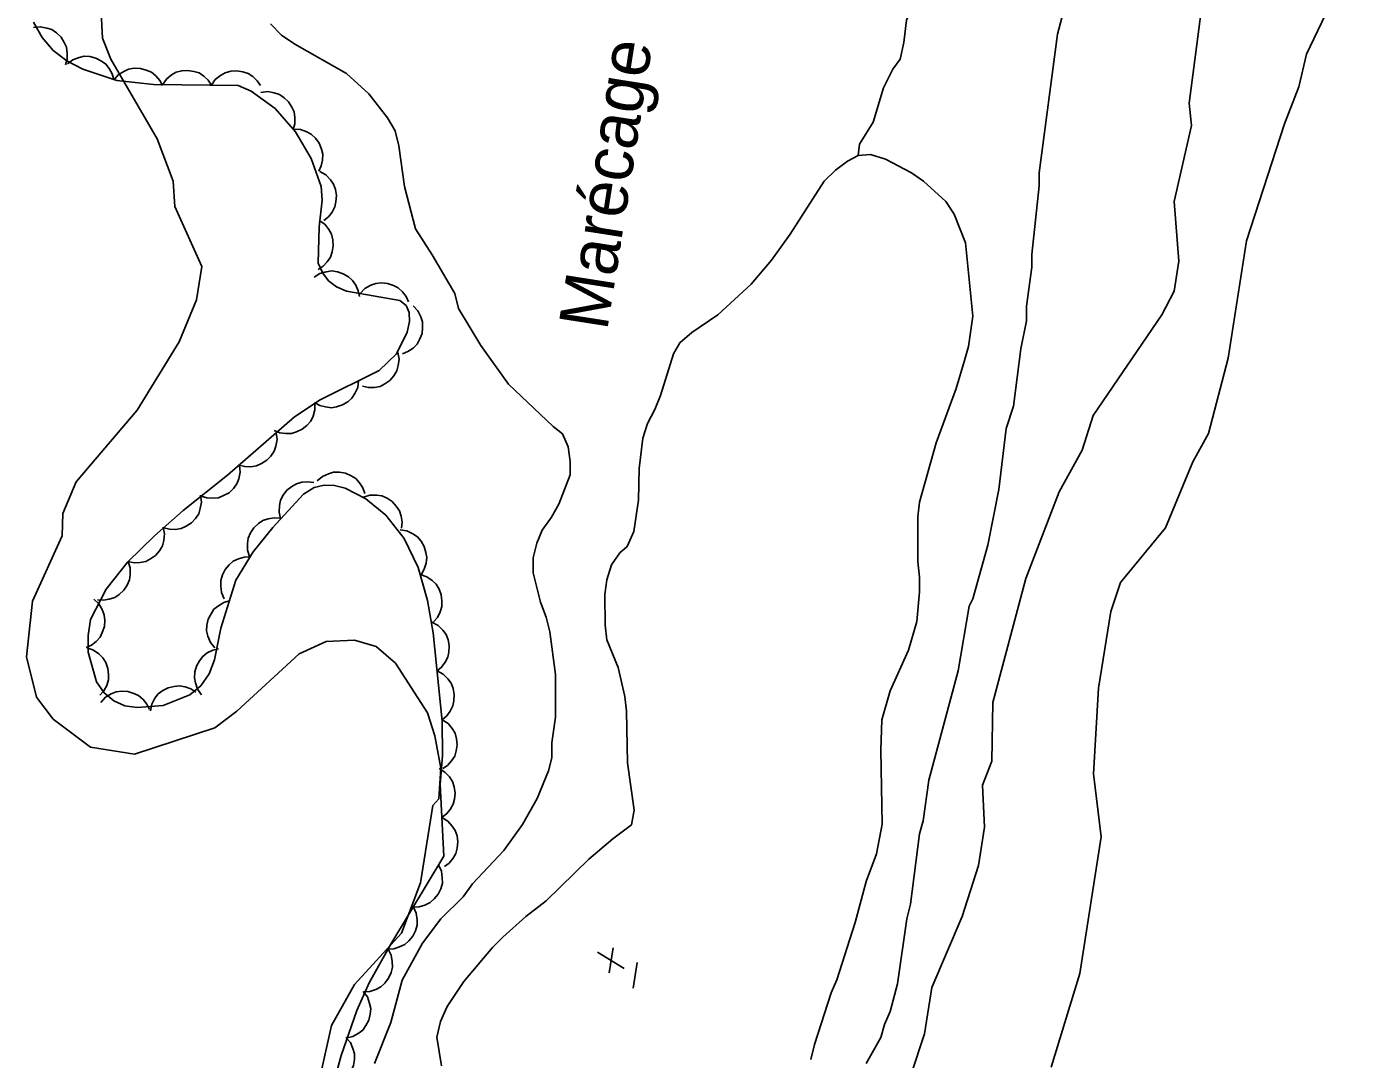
# Model space of a CAD drawing. Extents: x 282461 to 284471, y 5554090 to 5557646.
# Drawn here: x 283898.8 to 283980.2, y 5555854.8 to 5555917.9 of the extents above; entities that cross this region are included whole.
import ezdxf

# ---------------------------------------------------------------- set-up
doc = ezdxf.new("R2010")
doc.units = 0
for name, color, linetype in [('Niveau 1', 7, 'Continuous'), ('Niveau 2', 7, 'Continuous'), ('Niveau 3', 7, 'Continuous'), ('Niveau 4', 7, 'Continuous'), ('Niveau 44', 7, 'Continuous'), ('Niveau 7', 7, 'Continuous')]:
    doc.layers.add(name, color=color, linetype=linetype)

msp = doc.modelspace()

# ---------------------------------------------------------------- linework, layer by layer
at = {"layer": 'Niveau 1'}
for points in [[(283957.81, 5555876.62), (283959.83, 5555884.2), (283961.86, 5555889.5), (283963.28, 5555892.04), (283963.95, 5555894.16), (283968.15, 5555900.32), (283968.9, 5555901.77), (283969.18, 5555903.6), (283968.89, 5555907.24), (283969.95, 5555911.89), (283969.82, 5555913.26), (283970.68, 5555919.98), (283970.49, 5555920.87), (283971.12, 5555927.09), (283971.43, 5555929.1), (283973.69, 5555933.71), (283973.9, 5555935.21), (283975.53, 5555940.08), (283975.84, 5555942.27), (283978.18, 5555948.43), (283978.96, 5555952.39), (283978.46, 5555956.92), (283980.5, 5555968.95)], [(283903.32, 5555918.79), (283903.4, 5555917.24), (283903.92, 5555915.95), (283906.75, 5555911.07), (283907.73, 5555908.48), (283907.83, 5555906.94), (283909.48, 5555903.26), (283909.15, 5555901.24), (283908.09, 5555898.67), (283905.53, 5555894.48), (283901.8, 5555890.11), (283900.98, 5555888.17), (283900.94, 5555886.8), (283899.13, 5555882.8), (283898.77, 5555879.41), (283899.38, 5555876.94), (283900.39, 5555875.6), (283902.68, 5555873.88), (283905.37, 5555873.45), (283910.27, 5555875.07), (283911.62, 5555876.09)], [(283911.62, 5555876.09), (283915.42, 5555879.59), (283917.08, 5555880.35), (283918.8, 5555880.42), (283920.13, 5555880.04), (283921.32, 5555879.01), (283923.26, 5555875.99), (283923.71, 5555874.57), (283924.09, 5555872.6), (283923.96, 5555870.73), (283923.59, 5555870.31), (283922.84, 5555865.59), (283921.68, 5555862.52), (283918.81, 5555859.37), (283917.39, 5555856.86), (283916.77, 5555854.03)], [(283952.02, 5555851.48), (283953.64, 5555856.36), (283954.09, 5555859.19), (283955.94, 5555863.52), (283956.94, 5555866.64), (283957.3, 5555868.99), (283957.19, 5555871.56), (283957.76, 5555873.02), (283957.81, 5555876.62)]]:
    msp.add_lwpolyline(points, dxfattribs=at)
at = {"layer": 'Niveau 2'}
msp.add_lwpolyline([(283961.38, 5555854.32), (283963.13, 5555860.05), (283964.43, 5555868.4), (283963.96, 5555872.25), (283964.27, 5555877.49), (283965.02, 5555882.18), (283965.62, 5555883.96), (283968.36, 5555887.29), (283970.03, 5555891.32), (283970.99, 5555893.06), (283972.2, 5555897.66), (283973.32, 5555904.84), (283975.63, 5555911.99), (283976.52, 5555914.25), (283976.99, 5555916.26), (283980.01, 5555922.62), (283982.77, 5555932.66)], dxfattribs=at)
at = {"layer": 'Niveau 3'}
for p, q in [((283933.65, 5555861.34), (283935.28, 5555860.34)), ((283934.36, 5555860.08), (283934.61, 5555861.62)), ((283935.84, 5555859.14), (283936.08, 5555860.72))]:
    msp.add_line(p, q, dxfattribs=at)
at = {"layer": 'Niveau 4'}
for points in [[(283954.18, 5555921.11), (283953.11, 5555919.52), (283952.54, 5555918.33), (283952.37, 5555916.97), (283952.15, 5555915.95), (283951.7, 5555915.33), (283951.13, 5555914.2), (283950.51, 5555912.1), (283949.66, 5555910.74), (283949.58, 5555910.05)], [(283953.58, 5555908.49), (283952.84, 5555909), (283951.25, 5555909.84), (283950.34, 5555910.12), (283949.58, 5555910.05), (283948.93, 5555909.72), (283948.19, 5555909.16), (283947.51, 5555908.48), (283945.42, 5555905.25), (283944.29, 5555903.66), (283943.04, 5555902.19), (283941, 5555900.31), (283939.42, 5555899.23), (283938.68, 5555898.61), (283938.29, 5555897.93), (283937.5, 5555895.38), (283937.16, 5555894.53), (283936.7, 5555893.68), (283936.42, 5555892.78), (283936.2, 5555890.91), (283936.15, 5555888.99), (283935.87, 5555887.06), (283935.47, 5555886.16), (283935.02, 5555885.76), (283934.51, 5555885.02), (283934.23, 5555884.12), (283934.11, 5555883.21), (283934.12, 5555881.35), (283934.23, 5555880.44), (283934.92, 5555878.75), (283935.32, 5555876.99), (283935.43, 5555876.09), (283935.49, 5555872.92), (283935.9, 5555870.04), (283935.73, 5555869.13), (283934.59, 5555868.28), (283933.12, 5555867.03), (283930.52, 5555864.48), (283929.27, 5555863.52), (283927.86, 5555862.27), (283927.23, 5555861.64), (283925.48, 5555859.55), (283924.46, 5555858.02), (283924.06, 5555857.11), (283923.84, 5555856.15), (283924.13, 5555854.39)], [(283946.7, 5555854.79), (283946.92, 5555855.7), (283947.94, 5555858.87), (283948.28, 5555859.66), (283949.4, 5555863.17), (283950.08, 5555865.66), (283950.7, 5555867.36), (283951.04, 5555869.17), (283950.97, 5555873.7), (283951.03, 5555875.56), (283951.53, 5555877.32), (283952.66, 5555879.81), (283953.17, 5555881.56), (283953.34, 5555883.37), (283953.34, 5555884.28), (283953.22, 5555885.24), (283953.22, 5555887.96), (283953.33, 5555888.86), (283954.34, 5555892.48), (283955.58, 5555895.82), (283956.09, 5555897.52), (283956.32, 5555898.37), (283956.6, 5555900.24), (283956.14, 5555904.71), (283955.45, 5555906.46), (283954.94, 5555907.25), (283953.58, 5555908.49)]]:
    msp.add_lwpolyline(points, dxfattribs=at)
at = {"layer": 'Niveau 44'}
for points in [[(283899.18, 5555918.21), (283899.71, 5555917.27), (283900.39, 5555916.48), (283901.23, 5555915.84), (283902.2, 5555915.34), (283904.28, 5555914.64), (283906.53, 5555914.39), (283911.7, 5555914.34), (283912.5, 5555913.99), (283913.95, 5555912.92), (283915.19, 5555911.5), (283916.15, 5555909.88), (283916.76, 5555908.17), (283916.83, 5555907.33), (283916.64, 5555905.69), (283916.59, 5555903.47), (283916.86, 5555902.87), (283917.21, 5555902.4), (283917.71, 5555902.03), (283918.32, 5555901.77), (283921.58, 5555901.2), (283921.96, 5555900.88), (283922.15, 5555900.45), (283922.17, 5555899.9), (283922.03, 5555899.26), (283921.37, 5555897.94), (283920.31, 5555896.92), (283916.7, 5555895.12), (283915.13, 5555894.07), (283911.05, 5555890.52), (283908.34, 5555888.35), (283906.58, 5555886.8), (283904.96, 5555885.22), (283903.62, 5555883.55), (283902.68, 5555881.69), (283902.52, 5555880.7), (283902.53, 5555879.7), (283903.03, 5555877.87), (283903.51, 5555877.21), (283904.09, 5555876.71), (283904.77, 5555876.41), (283905.53, 5555876.3), (283907.12, 5555876.43), (283908.74, 5555877.09), (283909.42, 5555877.64), (283909.93, 5555878.37), (283910.24, 5555879.22), (283910.63, 5555881.15), (283911.55, 5555884.09), (283912.62, 5555885.83), (283913.81, 5555887.32), (283915.68, 5555889.36), (283916.33, 5555889.75), (283916.96, 5555889.91)], [(283899.19, 5555917.88), (283899.6, 5555917.93), (283900, 5555917.85), (283900.31, 5555917.75), (283900.6, 5555917.55), (283900.87, 5555917.3), (283901.07, 5555916.97), (283901.2, 5555916.67), (283901.25, 5555916.32), (283901.24, 5555915.95), (283901.14, 5555915.61)], [(283901.26, 5555915.66), (283901.59, 5555915.91), (283901.97, 5555916.05), (283902.29, 5555916.13), (283902.64, 5555916.1), (283903, 5555916.01), (283903.34, 5555915.83), (283903.61, 5555915.65), (283903.82, 5555915.37), (283904, 5555915.05), (283904.1, 5555914.7)], [(283904.09, 5555914.66), (283904.36, 5555914.98), (283904.7, 5555915.2), (283905, 5555915.34), (283905.35, 5555915.39), (283905.72, 5555915.38), (283906.08, 5555915.28), (283906.39, 5555915.15), (283906.66, 5555914.93), (283906.9, 5555914.65), (283907.07, 5555914.33)], [(283907.07, 5555914.38), (283907.31, 5555914.73), (283907.63, 5555914.98), (283907.91, 5555915.15), (283908.25, 5555915.24), (283908.62, 5555915.26), (283908.99, 5555915.2), (283909.31, 5555915.11), (283909.6, 5555914.91), (283909.87, 5555914.66), (283910.07, 5555914.36)], [(283910.07, 5555914.36), (283910.3, 5555914.7), (283910.62, 5555914.95), (283910.91, 5555915.12), (283911.25, 5555915.21), (283911.61, 5555915.24), (283911.99, 5555915.17), (283912.3, 5555915.08), (283912.6, 5555914.88), (283912.86, 5555914.63), (283913.06, 5555914.33)], [(283913.09, 5555913.91), (283913.5, 5555913.96), (283913.9, 5555913.89), (283914.22, 5555913.79), (283914.51, 5555913.59), (283914.77, 5555913.34), (283914.97, 5555913.01), (283915.11, 5555912.72), (283915.16, 5555912.37), (283915.15, 5555912), (283915.06, 5555911.65)], [(283915.09, 5555911.67), (283915.5, 5555911.65), (283915.89, 5555911.51), (283916.18, 5555911.35), (283916.43, 5555911.11), (283916.64, 5555910.81), (283916.78, 5555910.45), (283916.86, 5555910.13), (283916.85, 5555909.78), (283916.77, 5555909.42), (283916.62, 5555909.09)], [(283916.69, 5555909.07), (283917.05, 5555908.87), (283917.33, 5555908.57), (283917.52, 5555908.31), (283917.64, 5555907.97), (283917.7, 5555907.61), (283917.67, 5555907.23), (283917.61, 5555906.91), (283917.44, 5555906.6), (283917.21, 5555906.31), (283916.93, 5555906.08)], [(283916.65, 5555906.09), (283916.99, 5555905.85), (283917.24, 5555905.53), (283917.4, 5555905.24), (283917.49, 5555904.9), (283917.51, 5555904.53), (283917.44, 5555904.16), (283917.34, 5555903.84), (283917.14, 5555903.55), (283916.88, 5555903.29), (283916.58, 5555903.09)], [(283916.34, 5555902.61), (283916.69, 5555902.84), (283917.08, 5555902.95), (283917.41, 5555903), (283917.76, 5555902.95), (283918.11, 5555902.83), (283918.43, 5555902.63), (283918.68, 5555902.42), (283918.88, 5555902.13), (283919.03, 5555901.79), (283919.1, 5555901.44)], [(283919.15, 5555901.62), (283919.44, 5555901.92), (283919.8, 5555902.12), (283920.1, 5555902.24), (283920.45, 5555902.27), (283920.82, 5555902.24), (283921.18, 5555902.11), (283921.48, 5555901.97), (283921.73, 5555901.73), (283921.96, 5555901.44), (283922.1, 5555901.11)], [(283922.38, 5555900.86), (283922.67, 5555900.56), (283922.85, 5555900.2), (283922.96, 5555899.89), (283922.97, 5555899.53), (283922.93, 5555899.17), (283922.78, 5555898.81), (283922.63, 5555898.53), (283922.38, 5555898.28), (283922.07, 5555898.07), (283921.74, 5555897.94)], [(283921.46, 5555898.02), (283921.53, 5555897.61), (283921.48, 5555897.21), (283921.39, 5555896.89), (283921.21, 5555896.59), (283920.97, 5555896.31), (283920.65, 5555896.1), (283920.37, 5555895.94), (283920.02, 5555895.88), (283919.65, 5555895.87), (283919.3, 5555895.95)], [(283919.05, 5555896.29), (283919, 5555895.88), (283918.83, 5555895.51), (283918.65, 5555895.23), (283918.39, 5555895), (283918.07, 5555894.81), (283917.71, 5555894.69), (283917.39, 5555894.63), (283917.04, 5555894.68), (283916.68, 5555894.78), (283916.37, 5555894.96)], [(283916.39, 5555894.92), (283916.39, 5555894.5), (283916.27, 5555894.11), (283916.13, 5555893.81), (283915.9, 5555893.55), (283915.61, 5555893.32), (283915.26, 5555893.16), (283914.95, 5555893.06), (283914.6, 5555893.06), (283914.24, 5555893.11), (283913.9, 5555893.25)], [(283914.02, 5555893.1), (283914.07, 5555892.69), (283914, 5555892.29), (283913.9, 5555891.97), (283913.7, 5555891.68), (283913.44, 5555891.42), (283913.12, 5555891.22), (283912.82, 5555891.08), (283912.47, 5555891.03), (283912.1, 5555891.04), (283911.76, 5555891.13)], [(283911.78, 5555891.1), (283911.81, 5555890.69), (283911.73, 5555890.29), (283911.61, 5555889.98), (283911.41, 5555889.7), (283911.14, 5555889.44), (283910.8, 5555889.26), (283910.5, 5555889.13), (283910.15, 5555889.1), (283909.78, 5555889.12), (283909.44, 5555889.23)], [(283916.53, 5555890.16), (283916.85, 5555890.44), (283917.22, 5555890.6), (283917.53, 5555890.7), (283917.88, 5555890.69), (283918.25, 5555890.63), (283918.6, 5555890.47), (283918.88, 5555890.31), (283919.11, 5555890.04), (283919.31, 5555889.73), (283919.43, 5555889.39)], [(283914.29, 5555887.85), (283914.2, 5555888.25), (283914.22, 5555888.66), (283914.28, 5555888.98), (283914.45, 5555889.29), (283914.67, 5555889.59), (283914.97, 5555889.82), (283915.25, 5555889.99), (283915.59, 5555890.08), (283915.96, 5555890.11), (283916.32, 5555890.06)], [(283916.96, 5555889.91), (283917.59, 5555889.88), (283918.23, 5555889.71), (283919.49, 5555889.06), (283920.71, 5555888.07), (283921.84, 5555886.64), (283922.7, 5555884.86), (283923.27, 5555882.85), (283923.61, 5555880.87), (283924.17, 5555875.47), (283924.19, 5555873.38), (283924.03, 5555871.59), (283924.27, 5555867.22), (283921.02, 5555861.83), (283919.7, 5555859.47), (283918.94, 5555857.79), (283917.98, 5555855.04), (283917.45, 5555853.09)], [(283909.4, 5555889.28), (283909.45, 5555888.87), (283909.38, 5555888.47), (283909.29, 5555888.15), (283909.09, 5555887.86), (283908.84, 5555887.59), (283908.51, 5555887.39), (283908.22, 5555887.25), (283907.87, 5555887.2), (283907.5, 5555887.21), (283907.15, 5555887.3)], [(283919.35, 5555889.17), (283919.75, 5555889.29), (283920.16, 5555889.29), (283920.48, 5555889.25), (283920.8, 5555889.1), (283921.11, 5555888.9), (283921.36, 5555888.61), (283921.55, 5555888.34), (283921.66, 5555888.01), (283921.71, 5555887.64), (283921.68, 5555887.28)], [(283907.12, 5555887.33), (283907.2, 5555886.92), (283907.15, 5555886.52), (283907.07, 5555886.2), (283906.89, 5555885.89), (283906.65, 5555885.61), (283906.33, 5555885.4), (283906.05, 5555885.24), (283905.7, 5555885.17), (283905.33, 5555885.16), (283904.98, 5555885.24)], [(283912.39, 5555885.54), (283912.26, 5555885.93), (283912.26, 5555886.34), (283912.3, 5555886.67), (283912.44, 5555886.99), (283912.65, 5555887.3), (283912.93, 5555887.55), (283913.2, 5555887.74), (283913.53, 5555887.85), (283913.9, 5555887.91), (283914.26, 5555887.88)], [(283921.59, 5555887.16), (283922, 5555887.1), (283922.37, 5555886.92), (283922.65, 5555886.75), (283922.88, 5555886.48), (283923.06, 5555886.16), (283923.17, 5555885.79), (283923.23, 5555885.47), (283923.18, 5555885.13), (283923.07, 5555884.77), (283922.89, 5555884.46)], [(283904.98, 5555885.24), (283905.1, 5555884.84), (283905.1, 5555884.43), (283905.06, 5555884.11), (283904.92, 5555883.79), (283904.71, 5555883.48), (283904.42, 5555883.22), (283904.16, 5555883.04), (283903.82, 5555882.93), (283903.46, 5555882.87), (283903.1, 5555882.9)], [(283910.85, 5555882.96), (283910.68, 5555883.34), (283910.63, 5555883.74), (283910.63, 5555884.07), (283910.73, 5555884.41), (283910.9, 5555884.74), (283911.15, 5555885.02), (283911.39, 5555885.25), (283911.71, 5555885.39), (283912.06, 5555885.49), (283912.42, 5555885.51)], [(283922.82, 5555884.43), (283923.22, 5555884.3), (283923.55, 5555884.07), (283923.79, 5555883.84), (283923.97, 5555883.54), (283924.1, 5555883.2), (283924.14, 5555882.82), (283924.14, 5555882.49), (283924.04, 5555882.15), (283923.87, 5555881.82), (283923.64, 5555881.55)], [(283902.88, 5555882.93), (283903.18, 5555882.64), (283903.39, 5555882.29), (283903.51, 5555881.98), (283903.55, 5555881.63), (283903.52, 5555881.27), (283903.39, 5555880.9), (283903.26, 5555880.61), (283903.02, 5555880.35), (283902.73, 5555880.12), (283902.4, 5555879.97)], [(283910.26, 5555879.96), (283910, 5555880.29), (283909.85, 5555880.66), (283909.77, 5555880.99), (283909.78, 5555881.34), (283909.86, 5555881.7), (283910.04, 5555882.04), (283910.21, 5555882.31), (283910.49, 5555882.53), (283910.81, 5555882.72), (283911.15, 5555882.82)], [(283923.54, 5555881.52), (283923.91, 5555881.33), (283924.2, 5555881.04), (283924.4, 5555880.78), (283924.52, 5555880.45), (283924.59, 5555880.09), (283924.57, 5555879.7), (283924.51, 5555879.38), (283924.35, 5555879.07), (283924.13, 5555878.77), (283923.85, 5555878.54)], [(283902.46, 5555879.95), (283902.86, 5555879.82), (283903.19, 5555879.58), (283903.43, 5555879.35), (283903.6, 5555879.05), (283903.73, 5555878.7), (283903.77, 5555878.32), (283903.77, 5555878), (283903.66, 5555877.66), (283903.49, 5555877.33), (283903.25, 5555877.06)], [(283909.46, 5555877.08), (283909.22, 5555877.42), (283909.08, 5555877.81), (283909.02, 5555878.13), (283909.05, 5555878.48), (283909.15, 5555878.84), (283909.34, 5555879.17), (283909.53, 5555879.43), (283909.81, 5555879.64), (283910.14, 5555879.81), (283910.49, 5555879.9)], [(283923.85, 5555878.54), (283924.22, 5555878.35), (283924.51, 5555878.06), (283924.71, 5555877.8), (283924.83, 5555877.47), (283924.9, 5555877.1), (283924.88, 5555876.72), (283924.82, 5555876.4), (283924.66, 5555876.09), (283924.44, 5555875.79), (283924.16, 5555875.56)], [(283906.33, 5555876.11), (283906.42, 5555876.52), (283906.61, 5555876.87), (283906.81, 5555877.14), (283907.09, 5555877.35), (283907.42, 5555877.52), (283907.79, 5555877.6), (283908.12, 5555877.64), (283908.46, 5555877.57), (283908.81, 5555877.44), (283909.11, 5555877.24)], [(283903.3, 5555876.62), (283903.58, 5555876.93), (283903.93, 5555877.14), (283904.23, 5555877.27), (283904.58, 5555877.31), (283904.95, 5555877.29), (283905.32, 5555877.17), (283905.61, 5555877.04), (283905.88, 5555876.8), (283906.11, 5555876.52), (283906.27, 5555876.19)], [(283924.17, 5555875.56), (283924.52, 5555875.33), (283924.78, 5555875.02), (283924.95, 5555874.74), (283925.04, 5555874.4), (283925.08, 5555874.03), (283925.02, 5555873.65), (283924.93, 5555873.34), (283924.74, 5555873.04), (283924.49, 5555872.77), (283924.2, 5555872.57)], [(283923.98, 5555872.57), (283924.33, 5555872.36), (283924.61, 5555872.06), (283924.79, 5555871.78), (283924.9, 5555871.45), (283924.95, 5555871.08), (283924.91, 5555870.7), (283924.84, 5555870.39), (283924.66, 5555870.08), (283924.43, 5555869.8), (283924.14, 5555869.58)], [(283924.14, 5555869.58), (283924.5, 5555869.36), (283924.77, 5555869.06), (283924.96, 5555868.79), (283925.07, 5555868.46), (283925.12, 5555868.09), (283925.08, 5555867.71), (283925, 5555867.39), (283924.83, 5555867.09), (283924.59, 5555866.8), (283924.3, 5555866.59)], [(283923.94, 5555866.68), (283924.12, 5555866.3), (283924.17, 5555865.9), (283924.18, 5555865.57), (283924.08, 5555865.23), (283923.91, 5555864.9), (283923.67, 5555864.61), (283923.43, 5555864.38), (283923.11, 5555864.23), (283922.75, 5555864.13), (283922.4, 5555864.11)], [(283922.4, 5555864.11), (283922.57, 5555863.73), (283922.63, 5555863.33), (283922.63, 5555863), (283922.53, 5555862.66), (283922.37, 5555862.33), (283922.12, 5555862.04), (283921.88, 5555861.82), (283921.56, 5555861.67), (283921.21, 5555861.56), (283920.85, 5555861.54)], [(283920.86, 5555861.54), (283921.04, 5555861.17), (283921.11, 5555860.77), (283921.13, 5555860.44), (283921.04, 5555860.1), (283920.89, 5555859.76), (283920.65, 5555859.46), (283920.42, 5555859.23), (283920.11, 5555859.07), (283919.75, 5555858.95), (283919.39, 5555858.92)], [(283919.34, 5555858.94), (283919.59, 5555858.61), (283919.73, 5555858.22), (283919.8, 5555857.9), (283919.77, 5555857.55), (283919.68, 5555857.19), (283919.49, 5555856.86), (283919.31, 5555856.59), (283919.03, 5555856.38), (283918.7, 5555856.2), (283918.35, 5555856.11)], [(283918.28, 5555856.13), (283918.55, 5555855.82), (283918.71, 5555855.45), (283918.81, 5555855.13), (283918.8, 5555854.78), (283918.74, 5555854.41), (283918.58, 5555854.07), (283918.41, 5555853.79), (283918.15, 5555853.56), (283917.83, 5555853.36), (283917.49, 5555853.24)]]:
    msp.add_lwpolyline(points, dxfattribs=at)
at = {"layer": 'Niveau 7'}
for points in [[(283962.21, 5555919.17), (283961.76, 5555917.48), (283960.64, 5555908.99), (283960.64, 5555908.2), (283960.19, 5555904.01), (283960.19, 5555903.22), (283959.86, 5555900.84), (283959.86, 5555899.94), (283959.52, 5555898.24), (283959.07, 5555894.73), (283958.62, 5555893.37), (283958.18, 5555889.64), (283957.5, 5555886.24), (283956.6, 5555882.96), (283956.37, 5555882.51), (283955.7, 5555878.54), (283953.9, 5555871.87), (283953.56, 5555869.38), (283953.34, 5555868.58), (283952.78, 5555864.28), (283952.55, 5555863.38), (283951.99, 5555859.42), (283951.54, 5555857.72), (283951.2, 5555856.93), (283950.97, 5555856.13), (283950.07, 5555854.55)], [(283921.85, 5555908.17), (283921.51, 5555910.65), (283921.28, 5555911.56), (283920.82, 5555912.35), (283919.69, 5555913.82), (283918.32, 5555915.06), (283915.15, 5555916.86), (283914.35, 5555917.42), (283913.67, 5555918.1)], [(283920.02, 5555854.54), (283921.03, 5555857.04), (283921.71, 5555859.64), (283922.95, 5555861.9), (283924.09, 5555863.38), (283925.44, 5555864.74), (283926.01, 5555865.53), (283927.93, 5555867.57), (283929.07, 5555869.16), (283929.97, 5555870.74), (283930.65, 5555872.44), (283930.87, 5555873.24), (283930.87, 5555874.14), (283931.09, 5555875.72), (283931.09, 5555878.33), (283930.75, 5555880.93), (283930.52, 5555881.83), (283930.18, 5555882.74), (283929.72, 5555884.54), (283929.72, 5555885.45), (283929.94, 5555886.35), (283930.28, 5555887.15), (283930.85, 5555887.94), (283931.3, 5555888.73), (283931.98, 5555890.54), (283931.98, 5555891.34), (283931.86, 5555892.24), (283931.52, 5555893.03), (283930.95, 5555893.48), (283928.22, 5555896.08), (283926.52, 5555898.45), (283925.15, 5555900.71), (283924.93, 5555901.61), (283923.56, 5555903.98), (283922.54, 5555905.57), (283921.85, 5555908.17)]]:
    msp.add_lwpolyline(points, dxfattribs=at)

# ---------------------------------------------------------------- texts
msp.add_text('Marécage', height=3, rotation=81.0598, dxfattribs=at).set_placement((283934.24, 5555899.29))

doc.saveas('drawing.dxf')
